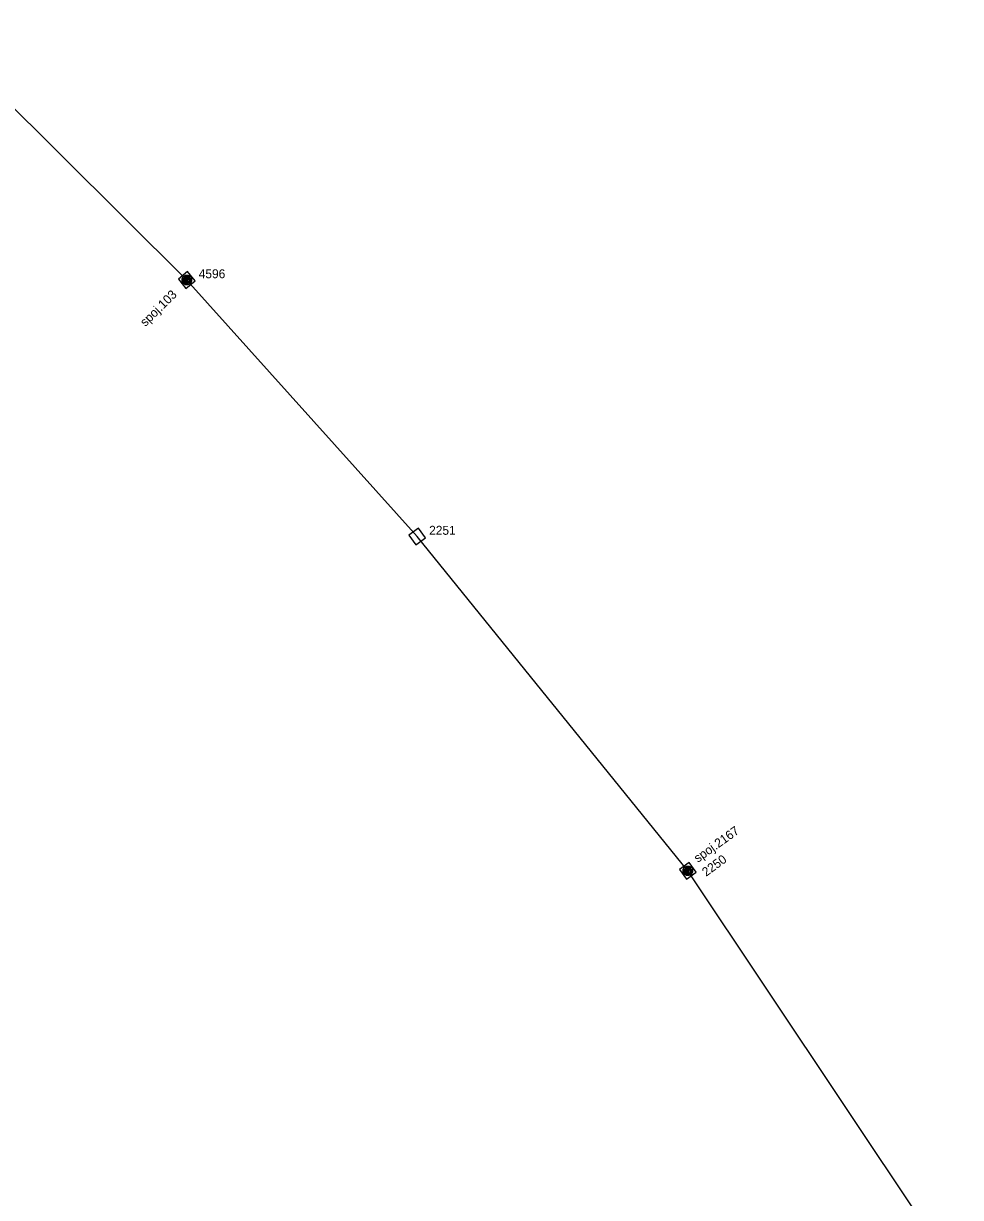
# Model space of a CAD drawing. Extents: x -535557 to -534097, y -1142175 to -1136716.
# Drawn here: x -534520.9 to -534442.3, y -1139343.5 to -1139245 of the extents above; entities that cross this region are included whole.
import ezdxf

# ---------------------------------------------------------------- set-up
doc = ezdxf.new("R2010")
doc.units = 0
doc.layers.add('Default', color=7, linetype='Continuous')
doc.layers.add('SS_SZDC', color=7, linetype='Continuous')

# ---------------------------------------------------------------- blocks, each defined once
blk = doc.blocks.new('POINT_DISPLAY')
at = {"layer": 'Default'}
blk.add_line((0, 0), (0, 0), dxfattribs=at)

msp = doc.modelspace()

# ---------------------------------------------------------------- linework, layer by layer
at = {"layer": 'SS_SZDC'}
for p, q in [((-534507.189, -1139266.5), (-534528.869, -1139244.969)), ((-534507.123, -1139265.796), (-534507.893, -1139266.433)), ((-534507.893, -1139266.433), (-534507.256, -1139267.203)), ((-534507.59, -1139266.596), (-534507.589, -1139266.396)), ((-534507.589, -1139266.396), (-534507.487, -1139266.197)), ((-534507.488, -1139266.347), (-534507.491, -1139266.647)), ((-534507.487, -1139266.197), (-534507.286, -1139266.099)), ((-534507.392, -1139266.798), (-534507.387, -1139266.248)), ((-534507.387, -1139266.248), (-534507.286, -1139266.149)), ((-534507.286, -1139266.149), (-534507.293, -1139266.849)), ((-534507.286, -1139266.099), (-534507.086, -1139266.1)), ((-534507.193, -1139266.849), (-534507.186, -1139266.15)), ((-534487.859, -1139288.03), (-534507.189, -1139266.5)), ((-534506.486, -1139266.566), (-534507.123, -1139265.796)), ((-534507.093, -1139266.85), (-534507.086, -1139266.15)), ((-534507.086, -1139266.1), (-534506.887, -1139266.202)), ((-534507.086, -1139266.15), (-534506.987, -1139266.251)), ((-534506.987, -1139266.251), (-534506.992, -1139266.801)), ((-534506.891, -1139266.652), (-534506.888, -1139266.352)), ((-534506.887, -1139266.202), (-534506.789, -1139266.403)), ((-534506.789, -1139266.403), (-534506.79, -1139266.603)), ((-534507.492, -1139266.797), (-534507.59, -1139266.596)), ((-534507.293, -1139266.899), (-534507.492, -1139266.797)), ((-534507.491, -1139266.647), (-534507.392, -1139266.798)), ((-534507.293, -1139266.849), (-534507.093, -1139266.85)), ((-534507.093, -1139266.9), (-534507.293, -1139266.899)), ((-534507.256, -1139267.203), (-534506.486, -1139266.566)), ((-534506.892, -1139266.802), (-534507.093, -1139266.9)), ((-534506.992, -1139266.801), (-534506.891, -1139266.652)), ((-534506.79, -1139266.603), (-534506.892, -1139266.802)), ((-534487.749, -1139287.331), (-534488.558, -1139287.919)), ((-534488.558, -1139287.919), (-534487.97, -1139288.728)), ((-534487.97, -1139288.728), (-534487.161, -1139288.14)), ((-534465.159, -1139316.079), (-534487.859, -1139288.03)), ((-534487.161, -1139288.14), (-534487.749, -1139287.331)), ((-534465.049, -1139315.381), (-534465.858, -1139315.969)), ((-534465.559, -1139315.976), (-534465.457, -1139315.777)), ((-534465.457, -1139315.777), (-534465.256, -1139315.679)), ((-534465.357, -1139315.828), (-534465.256, -1139315.729)), ((-534465.256, -1139315.729), (-534465.263, -1139316.429)), ((-534465.256, -1139315.679), (-534465.056, -1139315.68)), ((-534465.163, -1139316.429), (-534465.156, -1139315.73)), ((-534465.063, -1139316.43), (-534465.056, -1139315.73)), ((-534465.056, -1139315.68), (-534464.857, -1139315.782)), ((-534465.056, -1139315.73), (-534464.957, -1139315.831)), ((-534464.461, -1139316.19), (-534465.049, -1139315.381)), ((-534464.857, -1139315.782), (-534464.759, -1139315.983)), ((-534465.858, -1139315.969), (-534465.27, -1139316.778)), ((-534465.56, -1139316.176), (-534465.559, -1139315.976)), ((-534465.462, -1139316.377), (-534465.56, -1139316.176)), ((-534465.263, -1139316.479), (-534465.462, -1139316.377)), ((-534465.458, -1139315.927), (-534465.461, -1139316.227)), ((-534465.461, -1139316.227), (-534465.362, -1139316.378)), ((-534465.362, -1139316.378), (-534465.357, -1139315.828)), ((-534465.27, -1139316.778), (-534464.461, -1139316.19)), ((-534465.263, -1139316.429), (-534465.063, -1139316.43)), ((-534465.063, -1139316.48), (-534465.263, -1139316.479)), ((-534442.279, -1139350.329), (-534465.159, -1139316.079)), ((-534464.862, -1139316.382), (-534465.063, -1139316.48)), ((-534464.957, -1139315.831), (-534464.962, -1139316.381)), ((-534464.962, -1139316.381), (-534464.861, -1139316.232)), ((-534464.76, -1139316.183), (-534464.862, -1139316.382)), ((-534464.861, -1139316.232), (-534464.858, -1139315.932)), ((-534464.759, -1139315.983), (-534464.76, -1139316.183))]:
    msp.add_line(p, q, dxfattribs=at)

# ---------------------------------------------------------------- block references
for p in [(-534507.189, -1139266.5), (-534487.859, -1139288.03), (-534465.159, -1139316.079)]:
    msp.add_blockref('POINT_DISPLAY', p, dxfattribs=at)

# ---------------------------------------------------------------- texts
for s, p in [('4596', (-534506.189, -1139266.349)), ('2251', (-534486.859, -1139287.88))]:
    msp.add_text(s, height=0.75, dxfattribs=at).set_placement(p)
for s, rotation, p in [('spoj.103', 44.47566, (-534510.667, -1139270.45)), ('spoj.2167', 35.47566, (-534464.311, -1139315.418)), ('2250', 36, (-534463.626, -1139316.592))]:
    msp.add_text(s, height=0.75, rotation=rotation, dxfattribs=at).set_placement(p)

doc.saveas('drawing.dxf')
